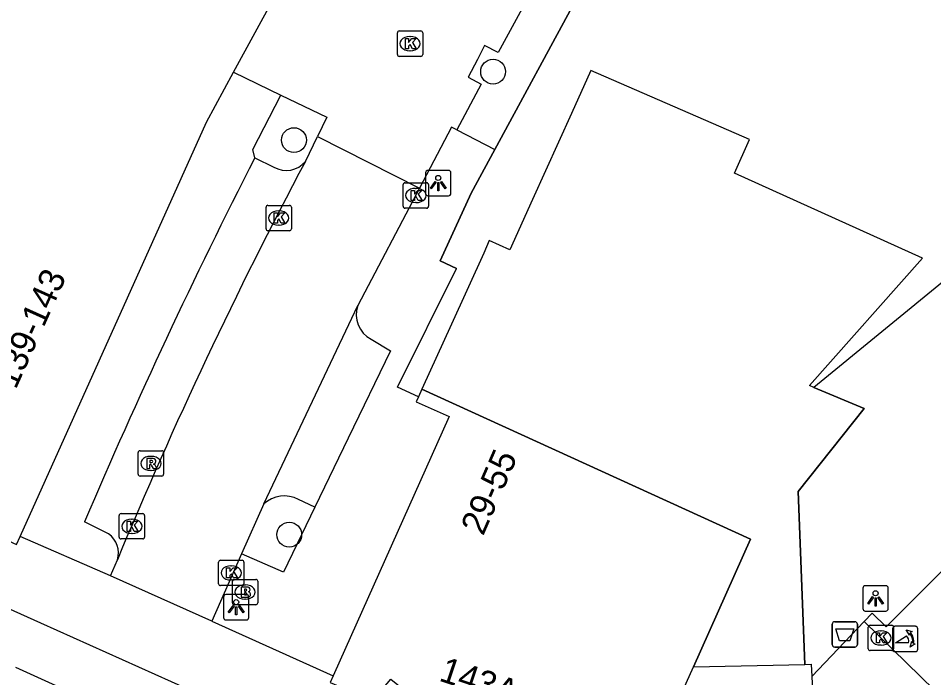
# Model space of a CAD drawing. Extents: x 161882 to 162509, y 381687 to 382379.
# Drawn here: x 162276.02 to 162312.09, y 381797.93 to 381823.91 of the extents above; entities that cross this region are included whole.
import ezdxf

# ---------------------------------------------------------------- set-up
doc = ezdxf.new("R2010")
doc.units = 0
for name, color, linetype in [('IMGEO_Afvalbak', 7, 'Continuous'), ('IMGEO_Boom', 7, 'Continuous'), ('IMGEO_Brandkraan', 7, 'Continuous'), ('IMGEO_Fietspad_open', 7, 'Continuous'), ('IMGEO_Groenvoorziening', 7, 'Continuous'), ('IMGEO_Kolk', 7, 'Continuous'), ('IMGEO_Lichtpunt', 7, 'Continuous'), ('IMGEO_Muur', 7, 'Continuous'), ('IMGEO_Pand', 7, 'Continuous'), ('IMGEO_Pand_nummerreeks', 7, 'Continuous'), ('IMGEO_Pand_overbouw', 7, 'Continuous'), ('IMGEO_Parkeervlak_open', 7, 'Continuous'), ('IMGEO_Poller', 7, 'Continuous'), ('IMGEO_Rijbaan_lokaal_open', 7, 'Continuous'), ('IMGEO_Rioolput', 7, 'Continuous'), ('IMGEO_Voetpad_open', 7, 'Continuous')]:
    doc.layers.add(name, color=color, linetype=linetype)

msp = doc.modelspace()

# ---------------------------------------------------------------- linework, layer by layer
at = {"layer": 'IMGEO_Afvalbak'}
for p, q in [((162308.195, 381800.138), (162308.985, 381800.138)), ((162308.985, 381800.138), (162308.195, 381800.138)), ((162308.095, 381799.238), (162308.095, 381800.038)), ((162308.095, 381800.038), (162308.095, 381799.238)), ((162309.085, 381800.038), (162309.085, 381799.238)), ((162309.085, 381799.238), (162309.085, 381800.038)), ((162308.985, 381799.138), (162308.195, 381799.138)), ((162308.195, 381799.138), (162308.985, 381799.138))]:
    msp.add_line(p, q, dxfattribs=at)
msp.add_lwpolyline([(162308.238, 381799.852), (162308.942, 381799.852), (162308.793, 381799.382), (162308.387, 381799.382), (162308.238, 381799.852)], dxfattribs=at)
for centre, start, end in [((162308.195, 381800.038), 90, 180), ((162308.195, 381800.038), 90, 180), ((162308.985, 381800.038), 0, 90), ((162308.985, 381800.038), 360, 90), ((162308.195, 381799.238), 180, 270), ((162308.195, 381799.238), 180, 270), ((162308.985, 381799.238), 270, 0), ((162308.985, 381799.238), 270, 0)]:
    msp.add_arc(centre, 0.1, start, end, dxfattribs=at)
at = {"layer": 'IMGEO_Boom'}
for centre in [(162294.732, 381821.812), (162286.885, 381819.113), (162286.7, 381803.568)]:
    msp.add_circle(centre, 0.489, dxfattribs=at)
at = {"layer": 'IMGEO_Brandkraan'}
for p, q in [((162284.459, 381800.878), (162284.459, 381801.73)), ((162284.534, 381801.804), (162285.386, 381801.804)), ((162284.947, 381801.584), (162284.972, 381801.584)), ((162285.46, 381801.73), (162285.46, 381800.878)), ((162285.386, 381800.804), (162284.534, 381800.804)), ((162284.97, 381801.024), (162284.945, 381801.024))]:
    msp.add_line(p, q, dxfattribs=at)
for points in [[(162284.459, 381800.878), (162284.459, 381801.73)], [(162284.534, 381801.804), (162285.386, 381801.804)], [(162285.46, 381801.73), (162285.46, 381800.878)], [(162284.807, 381801.504), (162284.807, 381801.104), (162285.02, 381801.104)], [(162285.038, 381801.504), (162284.807, 381801.504)], [(162284.986, 381801.423), (162284.932, 381801.423), (162284.932, 381801.347)], [(162284.932, 381801.347), (162284.985, 381801.347)], [(162284.994, 381801.271), (162284.932, 381801.271), (162284.932, 381801.19)], [(162284.932, 381801.19), (162284.994, 381801.19)], [(162285.386, 381800.804), (162284.534, 381800.804)]]:
    msp.add_lwpolyline(points, dxfattribs=at)
for centre, radius, start, end in [((162284.536, 381801.728), 0.0765, 91.552, 178.448), ((162284.536, 381801.728), 0.0765, 91.552, 178.448), ((162285.384, 381801.728), 0.0765, 1.552, 88.448), ((162285.384, 381801.728), 0.0765, 1.552, 88.448), ((162284.987, 381801.385), 0.0379, 267.8285, 90.9355), ((162284.995, 381801.23), 0.0404, 269.8759, 90.5077), ((162285.042, 381801.359), 0.145, 59.4692, 91.5367), ((162285.067, 381801.406), 0.0922, 285.5137, 58.1501), ((162285.072, 381801.214), 0.105, 301.3115, 78.989), ((162284.536, 381800.88), 0.0765, 181.552, 268.448), ((162284.536, 381800.88), 0.0765, 181.552, 268.448), ((162285.026, 381801.355), 0.251, 268.6676, 293.5347), ((162285.384, 381800.88), 0.0765, 271.552, 358.448), ((162285.384, 381800.88), 0.0765, 271.552, 358.448)]:
    msp.add_arc(centre, radius, start, end, dxfattribs=at)
for centre, major_axis, ratio, start_param, end_param in [((162284.946, 381801.304), (-0.387, 0.002), 0.722429, 4.712389, 7.853982), ((162284.971, 381801.304), (-0.39, 0.002), 0.717154, 1.570796, 4.712389)]:
    msp.add_ellipse(centre, major_axis=major_axis, ratio=ratio, start_param=start_param, end_param=end_param, dxfattribs=at)
at = {"layer": 'IMGEO_Fietspad_open'}
msp.add_lwpolyline([(162297.281, 381790.934), (162283.991, 381796.906), (162276.913, 381800.086), (162237.824, 381817.651), (162177.947, 381844.935)], dxfattribs=at)
at = {"layer": 'IMGEO_Groenvoorziening'}
for points in [[(162294.798, 381818.75), (162298.019, 381824.698), (162300.971, 381829.755)], [(162312.728, 381813.757), (162307.367, 381809.37), (162309.346, 381808.536), (162306.757, 381805.265), (162307.012, 381798.453)]]:
    msp.add_lwpolyline(points, dxfattribs=at)
at = {"layer": 'IMGEO_Kolk'}
for p, q in [((162290.96, 381822.489), (162290.96, 381823.341)), ((162291.035, 381823.415), (162291.887, 381823.415)), ((162291.448, 381823.195), (162291.473, 381823.195)), ((162291.961, 381823.341), (162291.961, 381822.489)), ((162291.471, 381822.635), (162291.446, 381822.635)), ((162291.887, 381822.415), (162291.035, 381822.415)), ((162291.262, 381817.433), (162292.114, 381817.433)), ((162291.187, 381816.507), (162291.187, 381817.359)), ((162291.675, 381817.213), (162291.7, 381817.213)), ((162292.188, 381817.359), (162292.188, 381816.507)), ((162285.787, 381815.618), (162285.787, 381816.47)), ((162285.862, 381816.544), (162286.714, 381816.544)), ((162286.275, 381816.324), (162286.3, 381816.324)), ((162286.788, 381816.47), (162286.788, 381815.618)), ((162292.114, 381816.433), (162291.262, 381816.433)), ((162291.698, 381816.653), (162291.673, 381816.653)), ((162286.298, 381815.764), (162286.273, 381815.764)), ((162286.714, 381815.544), (162285.862, 381815.544)), ((162279.998, 381803.472), (162279.998, 381804.324)), ((162280.073, 381804.398), (162280.925, 381804.398)), ((162280.486, 381804.178), (162280.511, 381804.178)), ((162280.999, 381804.324), (162280.999, 381803.472)), ((162280.925, 381803.398), (162280.073, 381803.398)), ((162280.509, 381803.618), (162280.484, 381803.618)), ((162283.913, 381801.635), (162283.913, 381802.487)), ((162283.988, 381802.561), (162284.84, 381802.561)), ((162284.401, 381802.341), (162284.426, 381802.341)), ((162284.914, 381802.487), (162284.914, 381801.635)), ((162284.84, 381801.561), (162283.988, 381801.561)), ((162284.424, 381801.781), (162284.399, 381801.781)), ((162309.511, 381799.073), (162309.511, 381799.925)), ((162309.586, 381799.999), (162310.438, 381799.999)), ((162309.999, 381799.779), (162310.024, 381799.779)), ((162310.512, 381799.925), (162310.512, 381799.073)), ((162310.438, 381798.999), (162309.586, 381798.999)), ((162310.022, 381799.219), (162309.997, 381799.219))]:
    msp.add_line(p, q, dxfattribs=at)
for points in [[(162290.96, 381822.489), (162290.96, 381823.341)], [(162291.035, 381823.415), (162291.887, 381823.415)], [(162291.961, 381823.341), (162291.961, 381822.489)], [(162291.281, 381823.115), (162291.404, 381823.115), (162291.404, 381822.964), (162291.534, 381823.115), (162291.698, 381823.115), (162291.552, 381822.964), (162291.705, 381822.715), (162291.553, 381822.715), (162291.468, 381822.879), (162291.404, 381822.812), (162291.404, 381822.715), (162291.281, 381822.715), (162291.281, 381823.115)], [(162291.887, 381822.415), (162291.035, 381822.415)], [(162291.262, 381817.433), (162292.114, 381817.433)], [(162291.187, 381816.507), (162291.187, 381817.359)], [(162291.508, 381817.133), (162291.631, 381817.133), (162291.631, 381816.982), (162291.761, 381817.133), (162291.925, 381817.133), (162291.779, 381816.982), (162291.932, 381816.733), (162291.78, 381816.733), (162291.695, 381816.897), (162291.631, 381816.83), (162291.631, 381816.733), (162291.508, 381816.733), (162291.508, 381817.133)], [(162292.188, 381817.359), (162292.188, 381816.507)], [(162285.787, 381815.618), (162285.787, 381816.47)], [(162285.862, 381816.544), (162286.714, 381816.544)], [(162286.788, 381816.47), (162286.788, 381815.618)], [(162292.114, 381816.433), (162291.262, 381816.433)], [(162286.108, 381816.244), (162286.231, 381816.244), (162286.231, 381816.093), (162286.361, 381816.244), (162286.525, 381816.244), (162286.379, 381816.093), (162286.532, 381815.844), (162286.38, 381815.844), (162286.295, 381816.008), (162286.231, 381815.941), (162286.231, 381815.844), (162286.108, 381815.844), (162286.108, 381816.244)], [(162286.714, 381815.544), (162285.862, 381815.544)], [(162279.998, 381803.472), (162279.998, 381804.324)], [(162280.073, 381804.398), (162280.925, 381804.398)], [(162280.319, 381804.098), (162280.442, 381804.098), (162280.442, 381803.947), (162280.572, 381804.098), (162280.736, 381804.098), (162280.59, 381803.947), (162280.743, 381803.698), (162280.591, 381803.698), (162280.506, 381803.862), (162280.442, 381803.795), (162280.442, 381803.698), (162280.319, 381803.698), (162280.319, 381804.098)], [(162280.999, 381804.324), (162280.999, 381803.472)], [(162280.925, 381803.398), (162280.073, 381803.398)], [(162283.913, 381801.635), (162283.913, 381802.487)], [(162283.988, 381802.561), (162284.84, 381802.561)], [(162284.234, 381802.261), (162284.357, 381802.261), (162284.357, 381802.11), (162284.487, 381802.261), (162284.651, 381802.261), (162284.505, 381802.11), (162284.658, 381801.861), (162284.506, 381801.861), (162284.421, 381802.025), (162284.357, 381801.958), (162284.357, 381801.861), (162284.234, 381801.861), (162284.234, 381802.261)], [(162284.914, 381802.487), (162284.914, 381801.635)], [(162284.84, 381801.561), (162283.988, 381801.561)], [(162309.511, 381799.073), (162309.511, 381799.925)], [(162309.586, 381799.999), (162310.438, 381799.999)], [(162310.512, 381799.925), (162310.512, 381799.073)], [(162309.832, 381799.699), (162309.955, 381799.699), (162309.955, 381799.548), (162310.085, 381799.699), (162310.249, 381799.699), (162310.103, 381799.548), (162310.256, 381799.299), (162310.104, 381799.299), (162310.019, 381799.463), (162309.955, 381799.396), (162309.955, 381799.299), (162309.832, 381799.299), (162309.832, 381799.699)], [(162310.438, 381798.999), (162309.586, 381798.999)]]:
    msp.add_lwpolyline(points, dxfattribs=at)
for centre, start, end in [((162291.037, 381823.339), 91.552, 178.448), ((162291.037, 381823.339), 91.552, 178.448), ((162291.885, 381823.339), 1.552, 88.448), ((162291.885, 381823.339), 1.552, 88.448), ((162291.037, 381822.491), 181.552, 268.448), ((162291.037, 381822.491), 181.552, 268.448), ((162291.885, 381822.491), 271.552, 358.448), ((162291.885, 381822.491), 271.552, 358.448), ((162291.264, 381817.357), 91.552, 178.448), ((162291.264, 381817.357), 91.552, 178.448), ((162292.112, 381817.357), 1.552, 88.448), ((162292.112, 381817.357), 1.552, 88.448), ((162285.864, 381816.468), 91.552, 178.448), ((162285.864, 381816.468), 91.552, 178.448), ((162286.712, 381816.468), 1.552, 88.448), ((162286.712, 381816.468), 1.552, 88.448), ((162291.264, 381816.509), 181.552, 268.448), ((162291.264, 381816.509), 181.552, 268.448), ((162292.112, 381816.509), 271.552, 358.448), ((162292.112, 381816.509), 271.552, 358.448), ((162285.864, 381815.62), 181.552, 268.448), ((162285.864, 381815.62), 181.552, 268.448), ((162286.712, 381815.62), 271.552, 358.448), ((162286.712, 381815.62), 271.552, 358.448), ((162280.075, 381804.322), 91.552, 178.448), ((162280.075, 381804.322), 91.552, 178.448), ((162280.923, 381804.322), 1.552, 88.448), ((162280.923, 381804.322), 1.552, 88.448), ((162280.075, 381803.474), 181.552, 268.448), ((162280.075, 381803.474), 181.552, 268.448), ((162280.923, 381803.474), 271.552, 358.448), ((162280.923, 381803.474), 271.552, 358.448), ((162283.99, 381802.485), 91.552, 178.448), ((162283.99, 381802.485), 91.552, 178.448), ((162284.838, 381802.485), 1.552, 88.448), ((162284.838, 381802.485), 1.552, 88.448), ((162283.99, 381801.637), 181.552, 268.448), ((162283.99, 381801.637), 181.552, 268.448), ((162284.838, 381801.637), 271.552, 358.448), ((162284.838, 381801.637), 271.552, 358.448), ((162309.588, 381799.923), 91.552, 178.448), ((162309.588, 381799.923), 91.552, 178.448), ((162310.436, 381799.923), 1.552, 88.448), ((162310.436, 381799.923), 1.552, 88.448), ((162309.588, 381799.075), 181.552, 268.448), ((162309.588, 381799.075), 181.552, 268.448), ((162310.436, 381799.075), 271.552, 358.448), ((162310.436, 381799.075), 271.552, 358.448)]:
    msp.add_arc(centre, 0.0765, start, end, dxfattribs=at)
for centre, major_axis, ratio, start_param, end_param in [((162291.447, 381822.915), (-0.387, 0.002), 0.722429, 4.712389, 7.853982), ((162291.472, 381822.915), (-0.39, 0.002), 0.717154, 1.570796, 4.712389), ((162291.674, 381816.933), (-0.387, 0.002), 0.722429, 4.712389, 7.853982), ((162291.699, 381816.933), (-0.39, 0.002), 0.717154, 1.570796, 4.712389), ((162286.274, 381816.044), (-0.387, 0.002), 0.722429, 4.712389, 7.853982), ((162286.299, 381816.044), (-0.39, 0.002), 0.717154, 1.570796, 4.712389), ((162280.485, 381803.898), (-0.387, 0.002), 0.722429, 4.712389, 7.853982), ((162280.51, 381803.898), (-0.39, 0.002), 0.717154, 1.570796, 4.712389), ((162284.4, 381802.061), (-0.387, 0.002), 0.722429, 4.712389, 7.853982), ((162284.425, 381802.061), (-0.39, 0.002), 0.717154, 1.570796, 4.712389), ((162309.998, 381799.499), (-0.387, 0.002), 0.722429, 4.712389, 7.853982), ((162310.023, 381799.499), (-0.39, 0.002), 0.717154, 1.570796, 4.712389)]:
    msp.add_ellipse(centre, major_axis=major_axis, ratio=ratio, start_param=start_param, end_param=end_param, dxfattribs=at)
at = {"layer": 'IMGEO_Lichtpunt'}
for p, q in [((162292.073, 381817.824), (162292.073, 381817.017)), ((162292.073, 381817.824), (162292.073, 381817.017)), ((162292.975, 381817.919), (162292.167, 381817.919)), ((162292.975, 381817.919), (162292.167, 381817.919)), ((162293.069, 381817.017), (162293.069, 381817.824)), ((162293.069, 381817.017), (162293.069, 381817.824)), ((162292.167, 381816.923), (162292.975, 381816.923)), ((162292.167, 381816.923), (162292.975, 381816.923)), ((162310.206, 381801.555), (162309.398, 381801.555)), ((162310.206, 381801.555), (162309.398, 381801.555)), ((162285.013, 381801.205), (162284.205, 381801.205)), ((162285.013, 381801.205), (162284.205, 381801.205)), ((162309.304, 381801.46), (162309.304, 381800.653)), ((162309.304, 381801.46), (162309.304, 381800.653)), ((162310.3, 381800.653), (162310.3, 381801.46)), ((162310.3, 381800.653), (162310.3, 381801.46)), ((162284.111, 381801.11), (162284.111, 381800.303)), ((162284.111, 381801.11), (162284.111, 381800.303)), ((162285.107, 381800.303), (162285.107, 381801.11)), ((162285.107, 381800.303), (162285.107, 381801.11)), ((162309.398, 381800.559), (162310.206, 381800.559)), ((162309.398, 381800.559), (162310.206, 381800.559)), ((162284.205, 381800.209), (162285.013, 381800.209)), ((162284.205, 381800.209), (162285.013, 381800.209))]:
    msp.add_line(p, q, dxfattribs=at)
for points in [[(162292.447, 381817.488), (162292.486, 381817.46), (162292.298, 381817.198), (162292.26, 381817.225), (162292.447, 381817.488)], [(162292.549, 381817.44), (162292.596, 381817.44), (162292.596, 381817.118), (162292.549, 381817.118), (162292.549, 381817.44)], [(162292.659, 381817.46), (162292.697, 381817.487), (162292.884, 381817.225), (162292.845, 381817.197), (162292.659, 381817.46)], [(162309.678, 381801.124), (162309.717, 381801.096), (162309.529, 381800.834), (162309.491, 381800.861), (162309.678, 381801.124)], [(162309.78, 381801.076), (162309.827, 381801.076), (162309.827, 381800.754), (162309.78, 381800.754), (162309.78, 381801.076)], [(162309.89, 381801.096), (162309.928, 381801.123), (162310.115, 381800.861), (162310.076, 381800.833), (162309.89, 381801.096)], [(162284.485, 381800.774), (162284.524, 381800.746), (162284.336, 381800.484), (162284.298, 381800.511), (162284.485, 381800.774)], [(162284.587, 381800.726), (162284.634, 381800.726), (162284.634, 381800.404), (162284.587, 381800.404), (162284.587, 381800.726)], [(162284.697, 381800.746), (162284.735, 381800.773), (162284.922, 381800.511), (162284.883, 381800.483), (162284.697, 381800.746)]]:
    msp.add_lwpolyline(points, dxfattribs=at)
for centre in [(162292.572, 381817.622), (162309.803, 381801.258), (162284.61, 381800.908)]:
    msp.add_circle(centre, 0.0994, dxfattribs=at)
for centre, start, end in [((162292.167, 381817.824), 90, 180), ((162292.167, 381817.824), 90, 180), ((162292.975, 381817.824), 0, 90), ((162292.975, 381817.824), 0, 90), ((162292.167, 381817.017), 180, 270), ((162292.167, 381817.017), 180, 270), ((162292.975, 381817.017), 270, 0), ((162292.975, 381817.017), 270, 360), ((162309.398, 381801.46), 90, 180), ((162309.398, 381801.46), 90, 180), ((162310.206, 381801.46), 0, 90), ((162310.206, 381801.46), 0, 90), ((162284.205, 381801.11), 90, 180), ((162284.205, 381801.11), 90, 180), ((162285.013, 381801.11), 0, 90), ((162285.013, 381801.11), 0, 90), ((162309.398, 381800.653), 180, 270), ((162309.398, 381800.653), 180, 270), ((162310.206, 381800.653), 270, 0), ((162310.206, 381800.653), 270, 360), ((162284.205, 381800.303), 180, 270), ((162284.205, 381800.303), 180, 270), ((162285.013, 381800.303), 270, 0), ((162285.013, 381800.303), 270, 360)]:
    msp.add_arc(centre, 0.0946, start, end, dxfattribs=at)
at = {"layer": 'IMGEO_Muur'}
msp.add_lwpolyline([(162302.232, 381831.916), (162300.971, 381829.755), (162298.019, 381824.698), (162294.798, 381818.75), (162293.862, 381817.021), (162292.645, 381814.351), (162293.291, 381814.057)], dxfattribs=at)
at = {"layer": 'IMGEO_Pand'}
for points in [[(162284.507, 381821.787), (162288.539, 381829.192)], [(162276.093, 381803.496), (162283.439, 381819.827), (162284.507, 381821.787)], [(162302.627, 381798.355), (162304.869, 381803.389), (162291.922, 381809.295), (162291.787, 381809.002)], [(162291.787, 381809.002), (162291.697, 381808.807), (162292.999, 381808.217), (162288.433, 381798)], [(162267.49, 381807.052), (162275.953, 381803.185), (162276.093, 381803.496)], [(162288.433, 381798), (162288.319, 381797.745), (162289.094, 381797.411), (162290.041, 381797.092), (162290.703, 381797.878), (162293.689, 381795.454), (162293.697, 381795.348), (162294.606, 381794.949), (162294.648, 381795.043), (162298.424, 381794.415), (162298.311, 381793.408), (162299.215, 381792.988), (162299.197, 381792.879), (162299.946, 381792.55), (162300.431, 381793.533), (162302.174, 381793.607), (162302.053, 381797.066), (162302.627, 381798.355)]]:
    msp.add_lwpolyline(points, dxfattribs=at)
at = {"layer": 'IMGEO_Pand_overbouw'}
msp.add_lwpolyline([(162311.657, 381814.468), (162304.248, 381817.81), (162304.839, 381819.133), (162298.588, 381821.853), (162297.818, 381820.158), (162296.287, 381816.77), (162295.385, 381814.794), (162294.582, 381815.156), (162294.362, 381814.66), (162293.088, 381811.866), (162291.922, 381809.295), (162304.869, 381803.389), (162302.627, 381798.355), (162307.012, 381798.453), (162306.757, 381805.265), (162309.346, 381808.536), (162307.367, 381809.37), (162307.195, 381809.443)], close=True, dxfattribs=at)
at = {"layer": 'IMGEO_Parkeervlak_open'}
for points in [[(162285.34, 381818.419), (162286.097, 381818.054)], [(162287.708, 381804.647), (162287.061, 381804.952)], [(162309.353, 381800.141), (162309.674, 381800.468), (162310.215, 381799.94), (162313.444, 381803.167)]]:
    msp.add_lwpolyline(points, dxfattribs=at)
for centre, radius, start, end in [((162286.588, 381818.892), 0.971, 239.6525, 320.3951), ((162286.5, 381803.905), 1.187, 61.8186, 132.6998)]:
    msp.add_arc(centre, radius, start, end, dxfattribs=at)
at = {"layer": 'IMGEO_Poller'}
for p, q in [((162310.469, 381799.86), (162310.469, 381799.053)), ((162310.469, 381799.86), (162310.469, 381799.053)), ((162311.371, 381799.955), (162310.563, 381799.955)), ((162311.371, 381799.955), (162310.563, 381799.955)), ((162311.465, 381799.053), (162311.465, 381799.86)), ((162311.465, 381799.053), (162311.465, 381799.86)), ((162310.563, 381798.958), (162311.371, 381798.958)), ((162310.563, 381798.958), (162311.371, 381798.958))]:
    msp.add_line(p, q, dxfattribs=at)
for points in [[(162311.148, 381799.684), (162311.136, 381799.611), (162311.011, 381799.816)], [(162311.011, 381799.816), (162311.242, 381799.75), (162311.171, 381799.718)], [(162311.104, 381799.311), (162310.591, 381799.311), (162311.021, 381799.586)], [(162311.164, 381799.139), (162311.23, 381799.37), (162311.26, 381799.302)], [(162311.296, 381799.275), (162311.368, 381799.264), (162311.164, 381799.139)]]:
    msp.add_lwpolyline(points, dxfattribs=at)
for centre, radius, start, end in [((162310.563, 381799.86), 0.0946, 90, 180), ((162310.563, 381799.86), 0.0946, 90, 180), ((162310.79, 381799.371), 0.516, 349.3569, 42.2912), ((162311.371, 381799.86), 0.0946, 0, 90), ((162311.371, 381799.86), 0.0946, 0, 90), ((162310.776, 381799.361), 0.332, 351.3247, 42.4854), ((162310.79, 381799.371), 0.476, 351.7527, 41.1691), ((162310.563, 381799.053), 0.0946, 180, 270), ((162310.563, 381799.053), 0.0946, 180, 270), ((162311.371, 381799.053), 0.0946, 270, 0), ((162311.371, 381799.053), 0.0946, 270, 0)]:
    msp.add_arc(centre, radius, start, end, dxfattribs=at)
at = {"layer": 'IMGEO_Rijbaan_lokaal_open'}
for points in [[(162299.458, 381830.76), (162297.547, 381827.377), (162294.938, 381822.561), (162294.387, 381822.839), (162294.119, 381822.297), (162293.749, 381821.597), (162294.258, 381821.315), (162293.302, 381819.526)], [(162284.507, 381821.787), (162286.375, 381820.89)], [(162286.375, 381820.89), (162288.18, 381820.023), (162287.813, 381819.263)], [(162293.302, 381819.526), (162293.099, 381819.631), (162291.833, 381817.222)], [(162287.336, 381818.273), (162287.813, 381819.263)], [(162287.813, 381819.263), (162291.833, 381817.222)], [(162291.833, 381817.222), (162289.401, 381812.594)], [(162285.695, 381804.778), (162289.401, 381812.594)], [(162285.695, 381804.778), (162284.825, 381802.812)], [(162284.825, 381802.812), (162283.648, 381800.155)], [(162279.658, 381801.942), (162279.928, 381802.572)], [(162283.648, 381800.155), (162279.658, 381801.942)], [(162309.353, 381800.141), (162307.286, 381797.984)], [(162325.988, 381783.891), (162309.353, 381800.141)], [(162275.916, 381798.35), (162283.117, 381795.079)], [(162307.286, 381797.984), (162307.489, 381793.952), (162307.325, 381793.783)]]:
    msp.add_lwpolyline(points, dxfattribs=at)
msp.add_arc((162445.875, 381733.874), 179.605, 151.97103, 157.51149, dxfattribs=at)
at = {"layer": 'IMGEO_Rioolput'}
for p, q in [((162280.747, 381805.948), (162280.747, 381806.8)), ((162280.822, 381806.874), (162281.674, 381806.874)), ((162281.235, 381806.654), (162281.26, 381806.654)), ((162281.748, 381806.8), (162281.748, 381805.948)), ((162281.674, 381805.874), (162280.822, 381805.874)), ((162281.258, 381806.094), (162281.233, 381806.094))]:
    msp.add_line(p, q, dxfattribs=at)
for points in [[(162280.747, 381805.948), (162280.747, 381806.8)], [(162280.822, 381806.874), (162281.674, 381806.874)], [(162281.336, 381806.572), (162281.084, 381806.574), (162281.084, 381806.174)], [(162281.748, 381806.8), (162281.748, 381805.948)], [(162281.084, 381806.174), (162281.208, 381806.174), (162281.208, 381806.336), (162281.219, 381806.336)], [(162281.262, 381806.493), (162281.208, 381806.493), (162281.208, 381806.412)], [(162281.208, 381806.412), (162281.26, 381806.412)], [(162281.266, 381806.307), (162281.337, 381806.174), (162281.477, 381806.174), (162281.412, 381806.3)], [(162281.674, 381805.874), (162280.822, 381805.874)]]:
    msp.add_lwpolyline(points, dxfattribs=at)
for centre, radius, start, end in [((162280.824, 381806.798), 0.0765, 91.552, 178.448), ((162280.824, 381806.798), 0.0765, 91.552, 178.448), ((162281.335, 381806.462), 0.109, 350.3612, 89.416), ((162281.672, 381806.798), 0.0765, 1.552, 88.448), ((162281.672, 381806.798), 0.0765, 1.552, 88.448), ((162281.218, 381806.283), 0.0533, 26.0293, 88.6989), ((162281.244, 381806.601), 0.19, 274.7715, 282.9687), ((162281.268, 381806.397), 0.0964, 77.0061, 93.1865), ((162281.282, 381806.454), 0.0378, 276.6634, 79.6772), ((162281.333, 381806.462), 0.112, 277.5842, 350.9817), ((162281.317, 381806.247), 0.108, 29.5134, 73.7905), ((162280.824, 381805.95), 0.0765, 181.552, 268.448), ((162280.824, 381805.95), 0.0765, 181.552, 268.448), ((162281.672, 381805.95), 0.0765, 271.552, 358.448), ((162281.672, 381805.95), 0.0765, 271.552, 358.448)]:
    msp.add_arc(centre, radius, start, end, dxfattribs=at)
for centre, major_axis, ratio, start_param, end_param in [((162281.234, 381806.374), (-0.387, 0.002), 0.722429, 4.712389, 7.853982), ((162281.259, 381806.374), (-0.39, 0.002), 0.717154, 1.570796, 4.712389)]:
    msp.add_ellipse(centre, major_axis=major_axis, ratio=ratio, start_param=start_param, end_param=end_param, dxfattribs=at)
at = {"layer": 'IMGEO_Voetpad_open'}
for points in [[(162285.34, 381818.419), (162285.269, 381818.741), (162286.375, 381820.89)], [(162293.302, 381819.526), (162294.798, 381818.75)], [(162291.787, 381809.002), (162290.971, 381809.378), (162293.291, 381814.057), (162292.645, 381814.351), (162293.862, 381817.021), (162294.798, 381818.75)], [(162289.924, 381811.272), (162290.685, 381810.815), (162289.021, 381807.367), (162287.708, 381804.647)], [(162287.708, 381804.647), (162286.47, 381802.083), (162284.825, 381802.812)], [(162279.583, 381803.599), (162278.63, 381804.076)], [(162279.658, 381801.942), (162276.093, 381803.496)], [(162283.648, 381800.155), (162288.433, 381798)], [(162302.627, 381798.355), (162307.012, 381798.453)], [(162307.012, 381798.453), (162307.262, 381798.458), (162307.286, 381797.984)]]:
    msp.add_lwpolyline(points, dxfattribs=at)
for centre, radius, start, end in [((162498.164, 381710.114), 238.797, 153.02865, 156.82871), ((162290.437, 381812.239), 1.095, 161.0977, 242.071), ((162279.042, 381802.846), 0.928, 342.8431, 54.2944)]:
    msp.add_arc(centre, radius, start, end, dxfattribs=at)

# ---------------------------------------------------------------- texts
at = {"layer": 'IMGEO_Pand_nummerreeks'}
for s, rotation, p in [('139-143', 65.7813, (162275.922, 381809.26)), ('29-55', 66.4115, (162294.339, 381803.492)), ('143A-145', 341.3846, (162292.559, 381797.827))]:
    msp.add_text(s, height=1, rotation=rotation, dxfattribs=at).set_placement(p)

doc.saveas('drawing.dxf')
